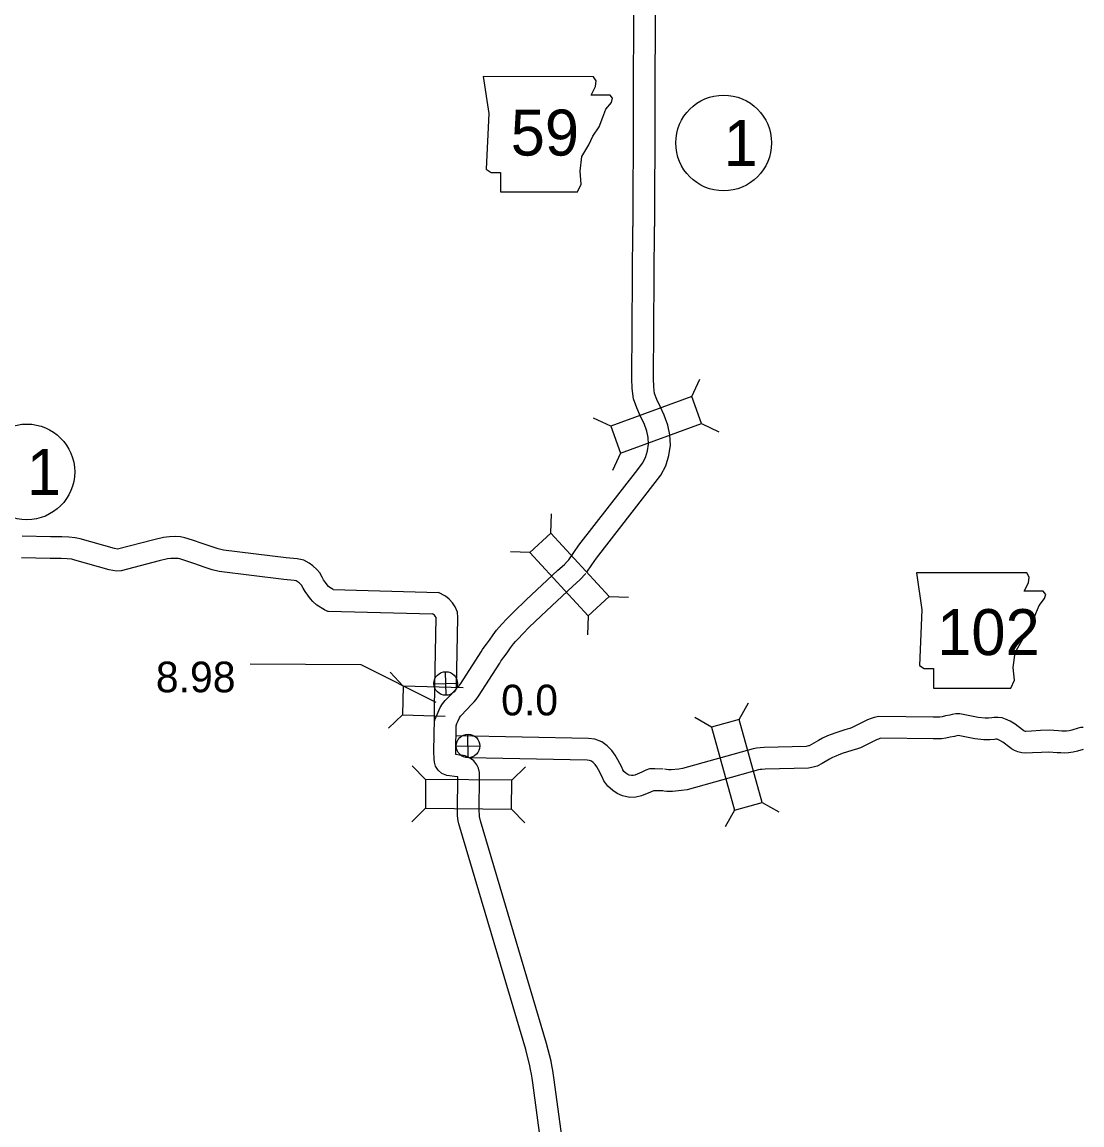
# Model space of a CAD drawing. Extents: x -939622 to -934245, y 1383184 to 1385301.
# Drawn here: x -935801.25 to -935757.41, y 1384261.07 to 1384306.69 of the extents above; entities that cross this region are included whole.
import ezdxf

# ---------------------------------------------------------------- set-up
doc = ezdxf.new("R2010")
doc.units = 0
for name, color, linetype in [('10', 7, 'Continuous'), ('20', 7, 'Continuous'), ('21', 7, 'Continuous'), ('25', 7, 'Continuous'), ('26', 7, 'Continuous'), ('27', 7, 'Continuous')]:
    doc.layers.add(name, color=color, linetype=linetype)

msp = doc.modelspace()

# ---------------------------------------------------------------- linework, layer by layer
at = {"layer": '10'}
for points in [[(-935775.96, 1384307.732), (-935775.989, 1384298.236)], [(-935775.06, 1384307.741), (-935775.089, 1384298.234)], [(-935778.634, 1384284.441), (-935778.421, 1384284.752), (-935778.217, 1384285.047), (-935775.777, 1384288.183), (-935775.587, 1384288.437), (-935775.456, 1384288.677), (-935775.373, 1384288.955), (-935775.336, 1384289.233), (-935775.346, 1384289.502), (-935775.404, 1384289.764), (-935775.519, 1384290.079), (-935775.663, 1384290.374), (-935775.822, 1384290.734), (-935775.964, 1384291.1), (-935776.02, 1384291.535), (-935776.028, 1384291.941), (-935775.989, 1384298.238)], [(-935777.891, 1384283.934), (-935777.68, 1384284.242), (-935777.492, 1384284.513), (-935775.061, 1384287.637), (-935774.828, 1384287.949), (-935774.62, 1384288.329), (-935774.49, 1384288.766), (-935774.434, 1384289.191), (-935774.45, 1384289.618), (-935774.538, 1384290.016), (-935774.69, 1384290.432), (-935774.847, 1384290.754), (-935774.99, 1384291.078), (-935775.085, 1384291.323), (-935775.121, 1384291.602), (-935775.128, 1384291.947), (-935775.089, 1384298.232)], [(-935788.376, 1384283.211), (-935788.518, 1384283.297), (-935788.574, 1384283.348), (-935788.626, 1384283.407), (-935788.703, 1384283.509), (-935788.78, 1384283.62), (-935788.844, 1384283.728), (-935788.94, 1384283.902), (-935789.06, 1384284.051), (-935789.22, 1384284.193), (-935789.376, 1384284.305), (-935789.592, 1384284.432), (-935789.87, 1384284.487), (-935790.326, 1384284.529), (-935792.925, 1384284.848), (-935793.141, 1384284.903), (-935793.429, 1384284.992), (-935793.801, 1384285.126), (-935794.195, 1384285.26), (-935794.519, 1384285.361), (-935794.699, 1384285.39), (-935794.904, 1384285.404), (-935795.158, 1384285.399), (-935795.397, 1384285.372), (-935795.795, 1384285.273), (-935797.299, 1384284.882), (-935797.425, 1384284.91), (-935798.842, 1384285.309), (-935799.049, 1384285.356), (-935799.322, 1384285.387), (-935799.61, 1384285.399), (-935800.073, 1384285.4), (-935801.251, 1384285.429)], [(-935788.741, 1384282.38), (-935789.059, 1384282.572), (-935789.219, 1384282.718), (-935789.324, 1384282.838), (-935789.433, 1384282.982), (-935789.537, 1384283.134), (-935789.624, 1384283.278), (-935789.69, 1384283.398), (-935789.715, 1384283.428), (-935789.784, 1384283.49), (-935789.868, 1384283.55), (-935789.916, 1384283.579), (-935789.998, 1384283.595), (-935790.422, 1384283.634), (-935793.092, 1384283.962), (-935793.385, 1384284.037), (-935793.715, 1384284.138), (-935794.099, 1384284.277), (-935794.473, 1384284.404), (-935794.724, 1384284.482), (-935794.801, 1384284.494), (-935794.927, 1384284.503), (-935795.098, 1384284.5), (-935795.236, 1384284.484), (-935795.574, 1384284.4), (-935797.15, 1384283.991), (-935797.343, 1384283.97), (-935797.643, 1384284.036), (-935799.063, 1384284.437), (-935799.198, 1384284.467), (-935799.391, 1384284.489), (-935799.631, 1384284.499), (-935800.085, 1384284.5), (-935801.273, 1384284.529)], [(-935784.191, 1384277.713), (-935784.182, 1384277.82), (-935784.126, 1384277.944), (-935784.086, 1384278.048), (-935784.038, 1384278.142), (-935783.952, 1384278.333), (-935783.855, 1384278.493), (-935783.747, 1384278.624), (-935783.532, 1384278.841), (-935783.275, 1384279.119), (-935783.219, 1384279.173), (-935783.182, 1384279.219), (-935783.106, 1384279.322), (-935782.259, 1384280.633), (-935782.202, 1384280.733), (-935782.131, 1384280.834), (-935782.046, 1384280.952), (-935781.92, 1384281.127), (-935781.768, 1384281.34), (-935781.626, 1384281.531), (-935781.514, 1384281.657), (-935781.401, 1384281.784), (-935781.194, 1384282.009), (-935780.911, 1384282.297), (-935780.394, 1384282.786), (-935779.085, 1384284.011), (-935778.817, 1384284.258), (-935778.588, 1384284.498)], [(-935783.3, 1384277.583), (-935783.263, 1384277.681), (-935783.228, 1384277.751), (-935783.154, 1384277.914), (-935783.119, 1384277.971), (-935783.079, 1384278.02), (-935782.882, 1384278.219), (-935782.632, 1384278.489), (-935782.551, 1384278.567), (-935782.468, 1384278.672), (-935782.366, 1384278.809), (-935781.491, 1384280.164), (-935781.441, 1384280.251), (-935781.399, 1384280.312), (-935781.317, 1384280.423), (-935781.187, 1384280.603), (-935781.04, 1384280.811), (-935780.927, 1384280.963), (-935780.842, 1384281.06), (-935780.734, 1384281.18), (-935780.541, 1384281.389), (-935780.281, 1384281.655), (-935779.778, 1384282.13), (-935778.472, 1384283.352), (-935778.185, 1384283.616), (-935777.937, 1384283.877)], [(-935788.376, 1384283.211), (-935784.03, 1384283.099)], [(-935783.281, 1384279.095), (-935783.281, 1384279.179), (-935783.222, 1384282.057), (-935783.234, 1384282.277), (-935783.339, 1384282.503), (-935783.444, 1384282.662), (-935783.583, 1384282.819), (-935783.74, 1384282.936), (-935784.03, 1384283.099)], [(-935788.741, 1384282.38), (-935788.694, 1384282.356), (-935788.645, 1384282.333), (-935788.614, 1384282.324), (-935788.576, 1384282.316)], [(-935788.576, 1384282.316), (-935784.277, 1384282.206)], [(-935784.197, 1384277.866), (-935784.186, 1384278.263), (-935784.18, 1384279.191), (-935784.123, 1384282.041), (-935784.123, 1384282.055), (-935784.127, 1384282.063), (-935784.161, 1384282.113), (-935784.196, 1384282.154), (-935784.232, 1384282.18), (-935784.277, 1384282.206)], [(-935757.362, 1384277.515), (-935757.449, 1384277.502), (-935757.57, 1384277.48), (-935757.829, 1384277.398), (-935757.939, 1384277.372), (-935758.053, 1384277.355), (-935758.123, 1384277.353), (-935758.238, 1384277.357), (-935758.372, 1384277.365), (-935758.766, 1384277.393), (-935759.124, 1384277.378), (-935759.501, 1384277.356), (-935759.73, 1384277.347), (-935759.743, 1384277.348), (-935759.78, 1384277.358), (-935759.798, 1384277.365), (-935759.811, 1384277.373), (-935759.864, 1384277.411), (-935760.174, 1384277.642), (-935760.374, 1384277.765), (-935760.565, 1384277.853), (-935760.708, 1384277.905), (-935760.875, 1384277.928), (-935761.039, 1384277.927), (-935761.141, 1384277.911), (-935761.272, 1384277.896), (-935761.415, 1384277.896), (-935761.703, 1384277.929), (-935762.46, 1384278.08), (-935762.622, 1384278.073), (-935762.771, 1384278.047), (-935762.875, 1384278.021), (-935763.049, 1384277.986), (-935763.188, 1384277.956), (-935763.287, 1384277.943), (-935763.562, 1384277.939), (-935765.809, 1384277.962), (-935766, 1384277.923), (-935766.131, 1384277.88), (-935766.276, 1384277.822), (-935766.913, 1384277.502), (-935767.004, 1384277.472), (-935767.117, 1384277.438), (-935767.212, 1384277.415), (-935767.584, 1384277.295), (-935767.779, 1384277.223), (-935767.938, 1384277.161), (-935768.145, 1384277.071), (-935768.309, 1384276.968), (-935768.598, 1384276.803), (-935768.69, 1384276.753), (-935768.715, 1384276.747), (-935768.811, 1384276.728), (-935770.555, 1384276.683), (-935770.725, 1384276.673), (-935770.866, 1384276.656), (-935771.007, 1384276.624), (-935773.925, 1384275.814), (-935774.08, 1384275.792), (-935774.399, 1384275.758), (-935774.517, 1384275.757), (-935774.67, 1384275.781)], [(-935779.306, 1384256.74), (-935780.128, 1384262.815), (-935780.153, 1384262.997), (-935780.178, 1384263.166), (-935780.217, 1384263.358), (-935780.245, 1384263.517), (-935780.418, 1384264.191), (-935783.142, 1384273.391), (-935783.186, 1384273.529), (-935783.214, 1384273.652), (-935783.235, 1384273.859), (-935783.236, 1384274.054), (-935783.223, 1384275.469), (-935783.248, 1384275.471), (-935783.687, 1384275.527), (-935783.887, 1384275.612), (-935784.042, 1384275.737), (-935784.147, 1384275.904), (-935784.194, 1384276.074), (-935784.205, 1384276.205), (-935784.212, 1384276.529), (-935784.197, 1384277.866)], [(-935778.413, 1384256.853), (-935779.236, 1384262.934), (-935779.262, 1384263.124), (-935779.291, 1384263.322), (-935779.332, 1384263.525), (-935779.365, 1384263.708), (-935779.551, 1384264.431), (-935782.281, 1384273.653), (-935782.317, 1384273.767), (-935782.325, 1384273.8), (-935782.335, 1384273.905), (-935782.336, 1384274.052), (-935782.323, 1384275.475), (-935782.324, 1384275.645), (-935782.364, 1384275.821), (-935782.443, 1384275.965), (-935782.557, 1384276.124), (-935782.742, 1384276.249), (-935782.918, 1384276.336), (-935783.082, 1384276.36), (-935783.152, 1384276.366), (-935783.309, 1384276.386), (-935783.312, 1384276.535), (-935783.3, 1384277.583)], [(-935774.729, 1384275.786), (-935775.074, 1384275.794), (-935775.291, 1384275.793), (-935775.452, 1384275.737), (-935775.612, 1384275.662), (-935775.906, 1384275.541), (-935775.976, 1384275.525), (-935776.043, 1384275.522), (-935776.134, 1384275.54), (-935776.194, 1384275.568), (-935776.271, 1384275.618), (-935776.352, 1384275.689), (-935776.4, 1384275.756), (-935776.447, 1384275.862), (-935776.613, 1384276.178), (-935776.716, 1384276.365), (-935776.86, 1384276.564), (-935777.043, 1384276.75), (-935777.262, 1384276.909), (-935777.552, 1384277.027), (-935777.814, 1384277.057), (-935783.307, 1384277.168)], [(-935757.352, 1384276.605), (-935757.59, 1384276.53), (-935757.767, 1384276.488), (-935757.97, 1384276.457), (-935758.128, 1384276.452), (-935758.283, 1384276.458), (-935758.43, 1384276.467), (-935758.779, 1384276.491), (-935759.08, 1384276.479), (-935759.457, 1384276.457), (-935759.744, 1384276.446), (-935759.893, 1384276.456), (-935760.053, 1384276.5), (-935760.198, 1384276.553), (-935760.316, 1384276.628), (-935760.396, 1384276.685), (-935760.68, 1384276.897), (-935760.799, 1384276.97), (-935760.908, 1384277.02), (-935760.926, 1384277.027), (-935760.934, 1384277.028), (-935760.967, 1384277.027), (-935761.02, 1384277.019), (-935761.219, 1384276.997), (-935761.465, 1384276.996), (-935761.842, 1384277.039), (-935762.528, 1384277.176), (-935762.585, 1384277.166), (-935762.678, 1384277.143), (-935762.864, 1384277.105), (-935763.035, 1384277.068), (-935763.224, 1384277.044), (-935763.56, 1384277.039), (-935765.722, 1384277.061), (-935765.77, 1384277.051), (-935765.824, 1384277.033), (-935765.906, 1384277.001), (-935766.568, 1384276.668), (-935766.734, 1384276.613), (-935766.884, 1384276.568), (-935766.969, 1384276.548), (-935767.291, 1384276.444), (-935767.46, 1384276.382), (-935767.594, 1384276.329), (-935767.723, 1384276.273), (-935767.845, 1384276.196), (-935768.16, 1384276.017), (-935768.367, 1384275.903), (-935768.528, 1384275.866), (-935768.713, 1384275.83), (-935770.515, 1384275.784), (-935770.644, 1384275.776), (-935770.713, 1384275.768), (-935770.787, 1384275.751), (-935773.739, 1384274.931), (-935773.968, 1384274.898), (-935774.349, 1384274.858), (-935774.585, 1384274.857), (-935774.809, 1384274.892)], [(-935774.75, 1384274.887), (-935775.082, 1384274.894), (-935775.129, 1384274.894), (-935775.25, 1384274.838), (-935775.632, 1384274.68), (-935775.856, 1384274.629), (-935776.111, 1384274.619), (-935776.417, 1384274.678), (-935776.633, 1384274.781), (-935776.814, 1384274.898), (-935777.022, 1384275.078), (-935777.184, 1384275.305), (-935777.257, 1384275.469), (-935777.406, 1384275.752), (-935777.477, 1384275.882), (-935777.55, 1384275.982), (-935777.632, 1384276.065), (-935777.702, 1384276.116), (-935777.777, 1384276.146), (-935777.874, 1384276.158), (-935782.758, 1384276.256)]]:
    msp.add_lwpolyline(points, dxfattribs=at)
at = {"layer": '20'}
for p, q in [((-935773.55, 1384291.195), (-935773.215, 1384291.913)), ((-935776.899, 1384289.976), (-935777.617, 1384290.31)), ((-935773.144, 1384290.079), (-935772.426, 1384289.744)), ((-935776.492, 1384288.86), (-935776.827, 1384288.142)), ((-935779.379, 1384285.552), (-935779.347, 1384286.344)), ((-935780.252, 1384284.747), (-935781.043, 1384284.778)), ((-935776.962, 1384282.933), (-935776.17, 1384282.901)), ((-935777.835, 1384282.127), (-935777.867, 1384281.336)), ((-935785.487, 1384279.22), (-935786.031, 1384279.795)), ((-935785.487, 1384279.22), (-935785.521, 1384278.032)), ((-935783.005, 1384279.148), (-935785.487, 1384279.22)), ((-935771.588, 1384277.845), (-935771.198, 1384278.535)), ((-935785.521, 1384278.032), (-935786.097, 1384277.488)), ((-935785.521, 1384278.032), (-935783.746, 1384277.981)), ((-935772.733, 1384277.527), (-935773.422, 1384277.917)), ((-935784.556, 1384275.356), (-935785.111, 1384275.921)), ((-935780.992, 1384275.325), (-935780.427, 1384275.88)), ((-935770.635, 1384274.411), (-935769.945, 1384274.021)), ((-935784.567, 1384274.168), (-935785.132, 1384273.613)), ((-935781.003, 1384274.137), (-935780.448, 1384273.572)), ((-935771.779, 1384274.093), (-935772.169, 1384273.404))]:
    msp.add_line(p, q, dxfattribs=at)
for points in [[(-935773.55, 1384291.195), (-935776.899, 1384289.976), (-935776.492, 1384288.86), (-935773.144, 1384290.079)], [(-935780.252, 1384284.747), (-935777.835, 1384282.127), (-935776.962, 1384282.933), (-935779.379, 1384285.552)], [(-935772.733, 1384277.527), (-935771.779, 1384274.093), (-935770.635, 1384274.411), (-935771.588, 1384277.845)], [(-935780.992, 1384275.325), (-935784.556, 1384275.356), (-935784.567, 1384274.168), (-935781.003, 1384274.137)]]:
    msp.add_lwpolyline(points, close=True, dxfattribs=at)
at = {"layer": '21'}
for points in [[(-935782.178, 1384304.432), (-935781.949, 1384302.909), (-935782.051, 1384300.6), (-935781.848, 1384300.473), (-935781.467, 1384300.473), (-935781.467, 1384299.661), (-935778.27, 1384299.661), (-935778.117, 1384299.991), (-935778.168, 1384300.524), (-935778.092, 1384301.133), (-935777.813, 1384301.615), (-935777.635, 1384301.97), (-935777.381, 1384302.351), (-935777.229, 1384302.757), (-935777.102, 1384303.087), (-935776.874, 1384303.366), (-935776.823, 1384303.544), (-935776.925, 1384303.67), (-935777.711, 1384303.67), (-935777.534, 1384304.026), (-935777.508, 1384304.254), (-935777.613, 1384304.43)], [(-935764.258, 1384283.905), (-935764.03, 1384282.382), (-935764.131, 1384280.073), (-935763.928, 1384279.946), (-935763.548, 1384279.946), (-935763.548, 1384279.134), (-935760.35, 1384279.134), (-935760.198, 1384279.464), (-935760.249, 1384279.997), (-935760.173, 1384280.606), (-935759.893, 1384281.088), (-935759.716, 1384281.443), (-935759.462, 1384281.824), (-935759.31, 1384282.23), (-935759.183, 1384282.56), (-935758.954, 1384282.839), (-935758.904, 1384283.016), (-935759.005, 1384283.143), (-935759.792, 1384283.143), (-935759.614, 1384283.499), (-935759.589, 1384283.727), (-935759.694, 1384283.902)]]:
    msp.add_lwpolyline(points, close=True, dxfattribs=at)
at = {"layer": '25'}
for p, q in [((-935787.234, 1384280.104), (-935791.82, 1384280.132)), ((-935784.121, 1384278.548), (-935787.224, 1384280.1))]:
    msp.add_line(p, q, dxfattribs=at)
at = {"layer": '26'}
for p, q in [((-935783.713, 1384278.841), (-935783.736, 1384279.817)), ((-935784.212, 1384279.318), (-935783.236, 1384279.34)), ((-935782.791, 1384276.256), (-935782.814, 1384277.232)), ((-935783.291, 1384276.733), (-935782.314, 1384276.755))]:
    msp.add_line(p, q, dxfattribs=at)
for centre in [(-935783.724, 1384279.329), (-935782.802, 1384276.744)]:
    msp.add_circle(centre, 0.488, dxfattribs=at)
at = {"layer": '27'}
for centre in [(-935772.23, 1384301.689), (-935801.055, 1384288.082)]:
    msp.add_circle(centre, 1.98, dxfattribs=at)

# ---------------------------------------------------------------- texts
at = {"layer": '21'}
for s, p in [('59', (-935781.038, 1384301.168)), ('102', (-935763.396, 1384280.504))]:
    msp.add_text(s, height=1.9008, dxfattribs=at).set_placement(p)
at = {"layer": '25'}
for s, p in [('8.98', (-935795.718, 1384278.966)), ('0.0', (-935781.435, 1384278.011))]:
    msp.add_text(s, height=1.2672, dxfattribs=at).set_placement(p)
at = {"layer": '27'}
for p in [(-935772.23, 1384300.739), (-935801.055, 1384287.132)]:
    msp.add_text('1', height=1.901, dxfattribs=at).set_placement(p)

doc.saveas('drawing.dxf')
